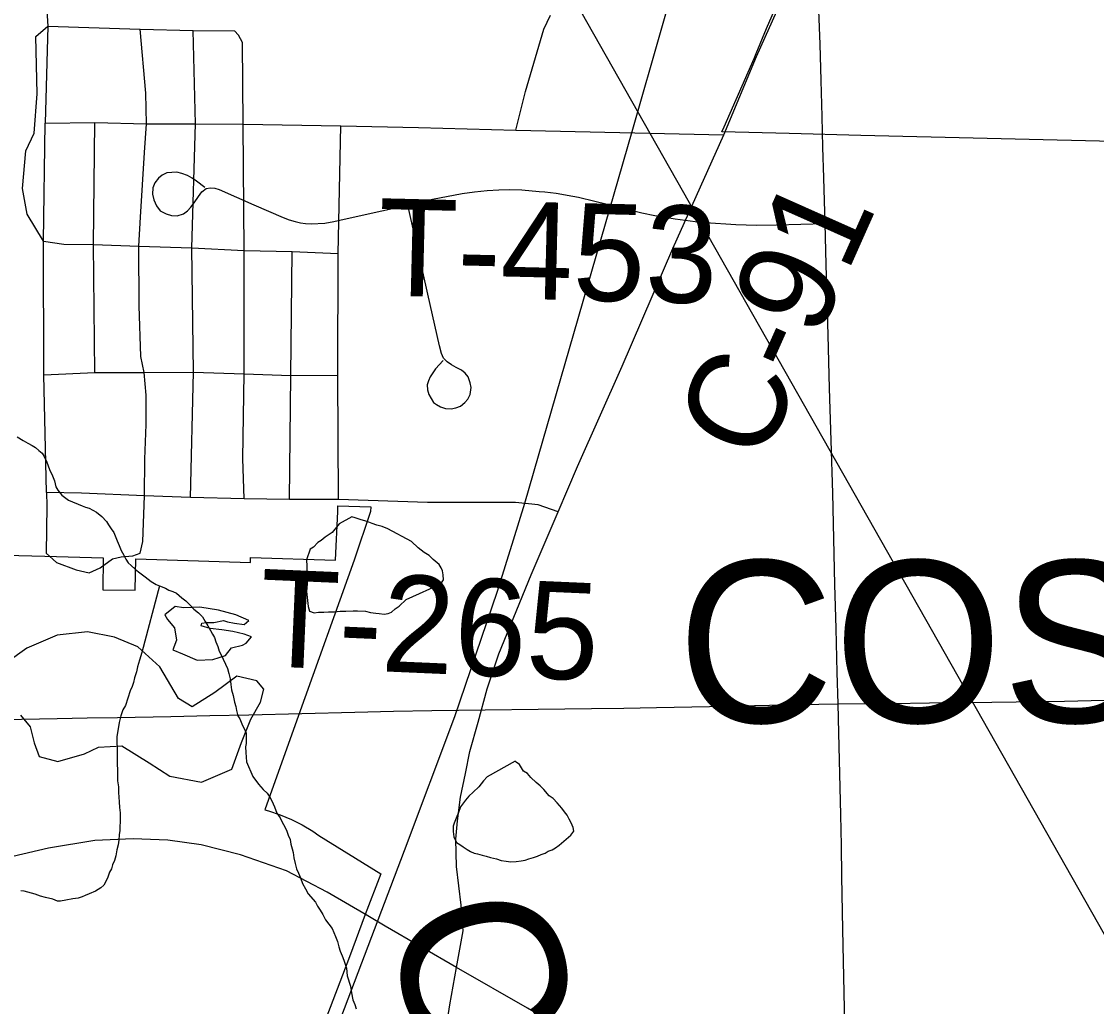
# Model space of a CAD drawing. Extents: x -6.1 to 38, y -7.7 to 22.
# Drawn here: x 5.252 to 5.88, y 15.524 to 16.1 of the extents above; entities that cross this region are included whole.
import ezdxf

# ---------------------------------------------------------------- set-up
doc = ezdxf.new("R2010")
doc.units = 0
for name, color, linetype in [('GM_X_Corporation', 7, 'Continuous'), ('GM_X_Corporation_Text', 7, 'Continuous'), ('GM_X_County_Road', 7, 'Continuous'), ('GM_X_County_Road_Text', 7, 'Continuous'), ('GM_X_Minor_Lake', 7, 'Continuous'), ('GM_X_Minor_River', 7, 'Continuous'), ('GM_X_Minor_River_Text', 7, 'Continuous'), ('GM_X_Rail_Line', 7, 'Continuous'), ('GM_X_State_Route', 7, 'Continuous'), ('GM_X_Township_Road', 7, 'Continuous'), ('GM_X_Township_Road_Text', 7, 'Continuous'), ('SH_Text', 7, 'Continuous')]:
    doc.layers.add(name, color=color, linetype=linetype)

msp = doc.modelspace()

# ---------------------------------------------------------------- linework, layer by layer
at = {"layer": 'GM_X_Corporation'}
for points in [[(5.89836, 16.02961), (5.74243, 16.03335), (5.70063, 16.03441), (5.66121, 16.0354), (5.66251, 16.03839), (5.67998, 16.07836), (5.68126, 16.08131), (5.68731, 16.0958), (5.6934, 16.10968)], [(5.21207, 15.7888), (5.26542, 15.7874), (5.29949, 15.78649), (5.29931, 15.76768), (5.31824, 15.76748), (5.31862, 15.78582), (5.38565, 15.78374), (5.38574, 15.78669), (5.43528, 15.78511), (5.43661, 15.81353), (5.43663, 15.81399), (5.43676, 15.81674), (5.4559, 15.81618), (5.45586, 15.81345), (5.44628, 15.78505), (5.41378, 15.69423), (5.39397, 15.63908), (5.39621, 15.63845), (5.40296, 15.6362), (5.40953, 15.63348), (5.4159, 15.63029), (5.42201, 15.62666), (5.42568, 15.62418), (5.46175, 15.60166), (5.45267, 15.57788), (5.44343, 15.55319), (5.40862, 15.46172)]]:
    msp.add_lwpolyline(points, dxfattribs=at)
at = {"layer": 'GM_X_County_Road'}
for points in [[(5.66229, 16.03366), (5.68138, 16.07947), (5.7102, 16.14409), (5.71575, 16.15922), (5.71928, 16.17309), (5.72054, 16.19352), (5.72154, 16.251), (5.72205, 16.27672), (5.72381, 16.36245), (5.72393, 16.36726)], [(5.73307, 15.51343), (5.73261, 15.53227), (5.73226, 15.55068), (5.73192, 15.56908), (5.73137, 15.60014), (5.73105, 15.61821), (5.73073, 15.63628), (5.73018, 15.66017), (5.72961, 15.68406), (5.72911, 15.70106), (5.72864, 15.71937), (5.72792, 15.74507), (5.72721, 15.77077), (5.72662, 15.79753), (5.72602, 15.82428), (5.72509, 15.85494), (5.72416, 15.88558), (5.72333, 15.91664), (5.72277, 15.93725), (5.72222, 15.95787), (5.72159, 15.98188), (5.72078, 16.00859), (5.72031, 16.02651), (5.71985, 16.04444), (5.71921, 16.06557), (5.71858, 16.08671), (5.7179, 16.10641)], [(5.50598, 15.54684), (5.50991, 15.56833), (5.50883, 15.58343), (5.50598, 15.60599), (5.50576, 15.62199), (5.50664, 15.63272), (5.5084, 15.64653), (5.51124, 15.66033), (5.51395, 15.67326), (5.51864, 15.69043), (5.52394, 15.70978), (5.5308, 15.73037), (5.54966, 15.77651), (5.56547, 15.81329), (5.57681, 15.83977), (5.60282, 15.89839), (5.63254, 15.96735), (5.66229, 16.03366)]]:
    msp.add_lwpolyline(points, dxfattribs=at)
at = {"layer": 'GM_X_Minor_Lake'}
for p, q in [((5.35594, 15.75766), (5.34651, 15.75726)), ((5.28858, 15.67185), (5.29687, 15.67566))]:
    msp.add_line(p, q, dxfattribs=at)
for points in [[(5.44483, 15.81036), (5.43744, 15.80622), (5.43335, 15.80121), (5.42922, 15.79847), (5.42698, 15.79653), (5.4251, 15.79536), (5.42249, 15.79265), (5.42061, 15.79147), (5.41845, 15.78535), (5.41851, 15.78155), (5.4186, 15.77661), (5.4187, 15.77129), (5.4184, 15.76672), (5.41932, 15.75799), (5.42012, 15.75534), (5.4228, 15.75425), (5.42545, 15.75468), (5.42849, 15.75473), (5.43115, 15.75478), (5.43456, 15.75484), (5.43797, 15.75528), (5.44139, 15.75534), (5.44557, 15.75542), (5.44823, 15.75547), (5.45279, 15.75517), (5.45584, 15.75446), (5.45888, 15.75414), (5.46079, 15.75379)], [(5.44483, 15.81036), (5.43744, 15.80622), (5.43335, 15.80121), (5.42922, 15.79847), (5.42698, 15.79653), (5.4251, 15.79536), (5.42249, 15.79265), (5.42061, 15.79147), (5.41845, 15.78535), (5.41851, 15.78155), (5.4186, 15.77661), (5.4187, 15.77129), (5.4184, 15.76672), (5.41932, 15.75799), (5.42012, 15.75534), (5.4228, 15.75425), (5.42545, 15.75468), (5.42849, 15.75473), (5.43115, 15.75478), (5.43456, 15.75484), (5.43797, 15.75528), (5.44139, 15.75534), (5.44557, 15.75542), (5.44823, 15.75547), (5.45279, 15.75517), (5.45584, 15.75446), (5.45888, 15.75414), (5.46079, 15.75379), (5.46383, 15.75346), (5.46611, 15.75389), (5.46799, 15.75468), (5.47023, 15.75662), (5.47248, 15.75818), (5.47659, 15.76206), (5.4845, 15.76562), (5.49053, 15.76839), (5.49429, 15.77036), (5.49694, 15.77117), (5.49842, 15.77348), (5.49836, 15.77652), (5.49794, 15.77879), (5.49715, 15.78068), (5.49597, 15.78256), (5.4925, 15.78554), (5.49018, 15.78778), (5.48711, 15.78962), (5.48365, 15.79222), (5.47978, 15.79596), (5.46598, 15.80331), (5.46253, 15.80477), (5.45948, 15.80548), (5.45681, 15.80657), (5.45375, 15.80766), (5.45031, 15.80873), (5.44687, 15.80981), (5.44483, 15.81036)], [(5.46079, 15.75379), (5.46383, 15.75346), (5.46611, 15.75389), (5.46799, 15.75468), (5.47023, 15.75662), (5.47248, 15.75818), (5.47659, 15.76206), (5.4845, 15.76562), (5.49053, 15.76839), (5.49429, 15.77036), (5.49694, 15.77117), (5.49842, 15.77348), (5.49836, 15.77652), (5.49794, 15.77879), (5.49715, 15.78068), (5.49597, 15.78256), (5.4925, 15.78554), (5.49018, 15.78778), (5.48711, 15.78962), (5.48365, 15.79222), (5.47978, 15.79596), (5.46598, 15.80331), (5.46253, 15.80477), (5.45948, 15.80548), (5.45681, 15.80657), (5.45375, 15.80766), (5.45031, 15.80873), (5.44687, 15.80981), (5.44483, 15.81036)], [(5.34651, 15.75726), (5.3416, 15.75801), (5.33557, 15.75307), (5.33708, 15.75042), (5.34125, 15.7455), (5.3424, 15.7383), (5.34015, 15.73261), (5.34582, 15.73035), (5.35451, 15.72658), (5.36357, 15.72698), (5.37112, 15.72927), (5.3745, 15.73382), (5.38092, 15.73536), (5.38318, 15.7365), (5.38619, 15.74029), (5.38204, 15.7418), (5.37524, 15.7433), (5.36881, 15.74442), (5.36202, 15.74517), (5.35673, 15.74667), (5.3571, 15.74819), (5.35974, 15.74857), (5.36427, 15.74859), (5.36993, 15.74973), (5.3722, 15.74898), (5.37636, 15.74823), (5.38202, 15.74749), (5.38466, 15.74977), (5.3771, 15.75316), (5.3669, 15.75579), (5.35594, 15.75766)], [(5.29687, 15.67566), (5.31046, 15.67645), (5.32635, 15.66663), (5.33845, 15.6587), (5.35695, 15.65533), (5.37468, 15.66295), (5.3803, 15.6785), (5.38593, 15.69216), (5.39157, 15.70203), (5.39344, 15.70961), (5.38928, 15.71453), (5.37757, 15.71716), (5.36475, 15.70765), (5.35156, 15.69928), (5.34362, 15.70419), (5.33262, 15.72274), (5.31976, 15.73446), (5.30615, 15.74012), (5.29029, 15.74311), (5.27255, 15.74118), (5.25482, 15.73356), (5.24314, 15.7252)], [(5.25114, 15.69451), (5.25682, 15.6877), (5.25911, 15.67823), (5.26215, 15.67028), (5.27311, 15.66727), (5.28858, 15.67185)], [(5.54044, 15.66762), (5.52403, 15.65835), (5.52179, 15.65602), (5.51919, 15.65256), (5.51583, 15.64946), (5.51321, 15.64712), (5.51136, 15.64481), (5.50839, 15.64095), (5.50731, 15.63751), (5.50621, 15.63521), (5.50549, 15.6333), (5.50476, 15.63139), (5.50403, 15.62947), (5.50409, 15.62643), (5.50452, 15.6234), (5.5061, 15.62), (5.50802, 15.6189), (5.50995, 15.61741), (5.51225, 15.61593), (5.51417, 15.61482), (5.51647, 15.61372), (5.51838, 15.61338), (5.52105, 15.61267), (5.52334, 15.61195), (5.52601, 15.61123), (5.52944, 15.61054), (5.53212, 15.60944), (5.53516, 15.60912), (5.53783, 15.60878), (5.54086, 15.60884), (5.5439, 15.60927)], [(5.54044, 15.66762), (5.52403, 15.65835), (5.52179, 15.65602), (5.51919, 15.65256), (5.51583, 15.64946), (5.51321, 15.64712), (5.51136, 15.64481), (5.50839, 15.64095), (5.50731, 15.63751), (5.50621, 15.63521), (5.50549, 15.6333), (5.50476, 15.63139), (5.50403, 15.62947), (5.50409, 15.62643), (5.50452, 15.6234), (5.5061, 15.62), (5.50802, 15.6189), (5.50995, 15.61741), (5.51225, 15.61593), (5.51417, 15.61482), (5.51647, 15.61372), (5.51838, 15.61338), (5.52105, 15.61267), (5.52334, 15.61195), (5.52601, 15.61123), (5.52944, 15.61054), (5.53212, 15.60944), (5.53516, 15.60912), (5.53783, 15.60878), (5.54086, 15.60884), (5.5439, 15.60927), (5.54617, 15.60969), (5.54843, 15.6105), (5.55108, 15.6113), (5.55334, 15.6121), (5.55561, 15.61291), (5.55787, 15.61371), (5.55975, 15.61488), (5.56201, 15.61568), (5.56389, 15.61686), (5.56614, 15.61842), (5.56876, 15.62075), (5.57287, 15.62424), (5.57473, 15.62656), (5.57431, 15.62883), (5.57312, 15.63147), (5.57194, 15.63373), (5.57076, 15.63599), (5.56921, 15.63787), (5.56765, 15.64012), (5.56494, 15.64311), (5.56261, 15.64573), (5.56031, 15.64721), (5.5572, 15.65096), (5.55488, 15.6532), (5.55257, 15.65506), (5.54948, 15.65804), (5.54754, 15.66029), (5.54523, 15.66177), (5.54289, 15.66553), (5.54096, 15.66701), (5.54044, 15.66762)], [(5.5439, 15.60927), (5.54617, 15.60969), (5.54843, 15.6105), (5.55108, 15.6113), (5.55334, 15.6121), (5.55561, 15.61291), (5.55787, 15.61371), (5.55975, 15.61488), (5.56201, 15.61568), (5.56389, 15.61686), (5.56614, 15.61842), (5.56876, 15.62075), (5.57287, 15.62424), (5.57473, 15.62656), (5.57431, 15.62883), (5.57312, 15.63147), (5.57194, 15.63373), (5.57076, 15.63599), (5.56921, 15.63787), (5.56765, 15.64012), (5.56494, 15.64311), (5.56261, 15.64573), (5.56031, 15.64721), (5.5572, 15.65096), (5.55488, 15.6532), (5.55257, 15.65506), (5.54948, 15.65804), (5.54754, 15.66029), (5.54523, 15.66177), (5.54289, 15.66553), (5.54096, 15.66701), (5.54044, 15.66762)]]:
    msp.add_lwpolyline(points, dxfattribs=at)
at = {"layer": 'GM_X_Minor_River'}
for points in [[(5.24929, 15.85722), (5.25274, 15.855), (5.25543, 15.85352), (5.25811, 15.85205), (5.26003, 15.85095), (5.26197, 15.84908), (5.26389, 15.84759), (5.26506, 15.84571), (5.26664, 15.84232), (5.26824, 15.83816), (5.26982, 15.83439), (5.27102, 15.83137), (5.27184, 15.82796), (5.27301, 15.82608), (5.27534, 15.82308), (5.2792, 15.82011), (5.28723, 15.81683), (5.28914, 15.81611), (5.29143, 15.81539), (5.29565, 15.81318), (5.29874, 15.81058), (5.30145, 15.80758), (5.30262, 15.8057), (5.30418, 15.80345), (5.30574, 15.80119), (5.30653, 15.79931), (5.30773, 15.79629), (5.30892, 15.79365), (5.31011, 15.79063), (5.31167, 15.78799), (5.31286, 15.78573), (5.31404, 15.78347), (5.31596, 15.78199), (5.31828, 15.77975), (5.3202, 15.77826), (5.32406, 15.77529), (5.32752, 15.77269), (5.33059, 15.77084), (5.3325, 15.77012), (5.33595, 15.76866), (5.33787, 15.76755), (5.34016, 15.76683), (5.34246, 15.76573), (5.34554, 15.76313), (5.34785, 15.76127), (5.35017, 15.75903), (5.3525, 15.75641), (5.3552, 15.75418)], [(5.3325, 15.77012), (5.32219, 15.73115), (5.32075, 15.72656), (5.31968, 15.72274), (5.31897, 15.71969), (5.3179, 15.71624), (5.31718, 15.71357), (5.31647, 15.71127), (5.31537, 15.70859), (5.31393, 15.70439), (5.31249, 15.70018), (5.31102, 15.69749), (5.30994, 15.69405), (5.30887, 15.69023), (5.3075, 15.68183), (5.30757, 15.67804), (5.30761, 15.67576), (5.30767, 15.67233), (5.30774, 15.66853), (5.30779, 15.66587), (5.30785, 15.66245), (5.30791, 15.65903), (5.30796, 15.65599), (5.3084, 15.65257), (5.30847, 15.64915), (5.30894, 15.64384), (5.309, 15.64042), (5.30944, 15.63738), (5.30948, 15.63472), (5.30953, 15.63206), (5.3092, 15.6294), (5.30924, 15.62712), (5.30891, 15.62445), (5.30858, 15.6214), (5.30825, 15.61873), (5.30754, 15.61568), (5.30685, 15.61224), (5.30614, 15.60957), (5.30504, 15.60689), (5.30433, 15.60459), (5.30322, 15.60267), (5.30214, 15.59923), (5.29994, 15.59501), (5.29807, 15.59345), (5.29507, 15.5915), (5.29129, 15.58991), (5.28903, 15.58911), (5.28715, 15.58832), (5.28488, 15.58751), (5.28185, 15.58708), (5.27769, 15.58624), (5.27466, 15.58581), (5.27276, 15.58577), (5.27008, 15.58687), (5.26589, 15.58793), (5.26283, 15.58864), (5.25978, 15.58972), (5.25329, 15.59151), (5.25138, 15.59185)], [(5.3552, 15.75418), (5.35752, 15.75194), (5.35908, 15.7493), (5.36065, 15.74667), (5.36222, 15.74403), (5.3634, 15.74177), (5.36457, 15.73989), (5.36538, 15.73725), (5.36656, 15.73461), (5.36737, 15.73196), (5.36855, 15.7297), (5.37211, 15.72178), (5.37292, 15.71875), (5.37374, 15.71572), (5.37418, 15.71231), (5.37461, 15.70928), (5.37543, 15.70587), (5.37626, 15.70208), (5.37707, 15.69943), (5.37749, 15.69716), (5.3783, 15.69413), (5.37947, 15.69225), (5.38027, 15.69037), (5.38106, 15.68848), (5.38186, 15.68659), (5.38304, 15.68395), (5.38309, 15.68129), (5.38315, 15.67787), (5.38281, 15.67596), (5.38287, 15.67254), (5.38334, 15.66723), (5.38692, 15.65855), (5.39041, 15.65405), (5.39313, 15.65105), (5.39545, 15.64881), (5.397, 15.64656), (5.39818, 15.6443), (5.39976, 15.6409), (5.40097, 15.63713), (5.40292, 15.6345), (5.4041, 15.63186), (5.40567, 15.62923), (5.40686, 15.62658), (5.40766, 15.62432), (5.40884, 15.62168), (5.40927, 15.61902), (5.41008, 15.61638), (5.4105, 15.6141), (5.41093, 15.61107), (5.41175, 15.60766), (5.41257, 15.60463), (5.41375, 15.60199), (5.41494, 15.59936), (5.41614, 15.59595), (5.41772, 15.59294), (5.41929, 15.58993), (5.42355, 15.58506), (5.42473, 15.5828), (5.42629, 15.58055), (5.42786, 15.57791), (5.42943, 15.5749), (5.43138, 15.57227), (5.43332, 15.56965), (5.43531, 15.56512), (5.4365, 15.5621), (5.43731, 15.55907), (5.43812, 15.55642), (5.43931, 15.55378), (5.44011, 15.55114), (5.44091, 15.54887), (5.44171, 15.5466), (5.44218, 15.54205), (5.44418, 15.536), (5.44463, 15.53221), (5.44546, 15.52804), (5.44665, 15.5254), (5.44746, 15.52275)]]:
    msp.add_lwpolyline(points, dxfattribs=at)
at = {"layer": 'GM_X_Rail_Line'}
msp.add_lwpolyline([(5.24669, 15.01334), (5.261, 15.0503), (5.27144, 15.07761), (5.29409, 15.137), (5.30929, 15.17625), (5.3326, 15.23778), (5.35777, 15.30491), (5.47571, 15.61537), (5.50508, 15.69369), (5.53006, 15.76687), (5.53948, 15.79699), (5.54601, 15.81834), (5.60875, 16.03575), (5.62656, 16.09757), (5.65733, 16.20497), (5.70525, 16.37213), (5.77707, 16.62218)], dxfattribs=at)
at = {"layer": 'GM_X_State_Route'}
for points in [[(5.45417, 15.57708), (5.4304, 15.59088), (5.40674, 15.60337), (5.37979, 15.61279), (5.35679, 15.6187), (5.33729, 15.62133), (5.31714, 15.62221), (5.29457, 15.62111), (5.26763, 15.61673), (5.21658, 15.6049), (5.19721, 15.60033)], [(5.50598, 15.54684), (5.46436, 15.57116), (5.45417, 15.57708)], [(5.93539, 15.28991), (5.92118, 15.29948), (5.85476, 15.34332), (5.80014, 15.37598), (5.75551, 15.40269), (5.70928, 15.42882), (5.61124, 15.48616), (5.54761, 15.52318), (5.50598, 15.54684)]]:
    msp.add_lwpolyline(points, dxfattribs=at)
at = {"layer": 'GM_X_Township_Road'}
for p, q in [((5.26719, 16.0972), (5.26568, 16.04047)), ((5.40914, 15.89297), (5.41003, 15.9655)), ((5.40839, 15.8206), (5.40914, 15.89297))]:
    msp.add_line(p, q, dxfattribs=at)
for points in [[(5.22382, 16.19049), (5.22867, 16.18494), (5.23756, 16.17852), (5.24777, 16.17032), (5.25383, 16.16376), (5.25887, 16.15594), (5.26144, 16.14982), (5.26417, 16.13653), (5.26542, 16.12468), (5.26719, 16.0972)], [(5.54076, 16.03643), (5.54631, 16.05913), (5.55715, 16.09544), (5.56093, 16.10376)], [(5.26467, 15.97163), (5.25509, 15.98727), (5.25231, 16.00239), (5.25433, 16.02433), (5.25912, 16.03467), (5.26089, 16.05761), (5.26013, 16.09115), (5.26719, 16.0972)], [(5.26719, 16.0972), (5.32115, 16.09544), (5.35216, 16.09468), (5.37637, 16.09442)], [(5.32115, 15.78908), (5.32266, 15.79589), (5.32367, 15.82262), (5.32392, 15.84405), (5.32468, 15.86447), (5.32468, 15.88162), (5.32341, 15.89473), (5.32144, 15.90418), (5.32064, 15.93377), (5.32039, 15.96861), (5.3214, 15.9855), (5.32367, 16.02332), (5.32493, 16.04021), (5.32449, 16.058), (5.32115, 16.09544)], [(5.35065, 15.82161), (5.35241, 15.89498), (5.35141, 15.9676), (5.35342, 16.04021), (5.35216, 16.09468)], [(5.38191, 15.82085), (5.38116, 15.84456), (5.38191, 15.89397), (5.38191, 15.96608), (5.38141, 16.03997), (5.3809, 16.08762), (5.37869, 16.09202), (5.37637, 16.09442)], [(5.26643, 15.82464), (5.26492, 15.89347), (5.26467, 15.97163), (5.26568, 16.04047)], [(5.26568, 16.04047), (5.29467, 16.04097), (5.32493, 16.04021), (5.35342, 16.04021), (5.38141, 16.03997), (5.4384, 16.03901), (5.48378, 16.03795), (5.54076, 16.03643), (5.66229, 16.03366)], [(5.29467, 15.89473), (5.29392, 15.96961), (5.29467, 16.04097)], [(5.43713, 15.8206), (5.43663, 15.89322), (5.43691, 15.96434), (5.4384, 16.03901)], [(5.35898, 16.003), (5.35407, 16.00668), (5.35161, 16.00842), (5.34875, 16.00996), (5.34557, 16.01108), (5.34252, 16.01188), (5.3368, 16.01145), (5.33401, 16.01016), (5.33186, 16.00842), (5.32972, 16.00566), (5.32849, 16.00277), (5.32829, 15.99911), (5.32911, 15.99563), (5.33074, 15.99226), (5.33292, 15.98926), (5.33626, 15.98745), (5.33944, 15.98653), (5.3428, 15.98629), (5.34642, 15.98752), (5.34873, 15.98926), (5.35079, 15.99144), (5.35274, 15.99399), (5.35519, 15.99768), (5.35724, 16.00034), (5.35978, 16.00234), (5.36217, 16.00277), (5.3648, 16.00249), (5.36739, 16.00169), (5.38754, 15.99273), (5.40471, 15.9853), (5.40821, 15.98408), (5.41169, 15.98297), (5.41482, 15.98231), (5.41782, 15.98189), (5.42108, 15.98162), (5.42913, 15.98203), (5.43431, 15.98298), (5.45791, 15.9883), (5.47755, 15.99267), (5.492, 15.99607), (5.50933, 15.99935), (5.51655, 16.00044), (5.52406, 16.00113), (5.53074, 16.00153), (5.53729, 16.00167), (5.54424, 16.00153), (5.55444, 16.00066), (5.55775, 16.00035), (5.56102, 15.99998), (5.56434, 15.99955), (5.56761, 15.99906), (5.57083, 15.99852), (5.5741, 15.99793), (5.57737, 15.99727), (5.58059, 15.99656), (5.58381, 15.99579), (5.58699, 15.99497), (5.60136, 15.99142), (5.61435, 15.98816), (5.62209, 15.98661), (5.62797, 15.98558), (5.63384, 15.98467), (5.63976, 15.98385), (5.64564, 15.98312), (5.65156, 15.98251), (5.65752, 15.982), (5.66345, 15.98159), (5.66937, 15.98128), (5.67534, 15.98107), (5.68131, 15.98099), (5.6932, 15.98111), (5.72159, 15.98188)], [(5.49821, 15.90171), (5.49371, 15.89684), (5.49225, 15.89465), (5.49071, 15.89229), (5.48961, 15.88992), (5.489, 15.8875), (5.48907, 15.88463), (5.48997, 15.88199), (5.49125, 15.87962), (5.49271, 15.87716), (5.49444, 15.87607), (5.49662, 15.8748), (5.49964, 15.87379), (5.503, 15.87352), (5.50558, 15.87409), (5.50838, 15.87516), (5.51102, 15.87716), (5.51275, 15.87926), (5.51411, 15.88199), (5.51466, 15.886), (5.51411, 15.88873), (5.51293, 15.89229), (5.51111, 15.89447), (5.50901, 15.8962), (5.50582, 15.89776), (5.50323, 15.89926), (5.50057, 15.9011), (5.49842, 15.90325), (5.49739, 15.90591), (5.49617, 15.91031), (5.48931, 15.94061), (5.48343, 15.96664), (5.47755, 15.99267)], [(5.26467, 15.97163), (5.27652, 15.96987), (5.29392, 15.96961), (5.32039, 15.96861), (5.35141, 15.9676), (5.38191, 15.96608), (5.41003, 15.9655), (5.43691, 15.96434)], [(5.26492, 15.89347), (5.29467, 15.89473), (5.32341, 15.89473), (5.35241, 15.89498), (5.38191, 15.89397), (5.40914, 15.89297), (5.43663, 15.89322)], [(5.26643, 15.82464), (5.26668, 15.81682), (5.26618, 15.78908)], [(5.56547, 15.81329), (5.55387, 15.81732), (5.54051, 15.81884), (5.48907, 15.81884), (5.43713, 15.8206), (5.40839, 15.8206), (5.38191, 15.82085), (5.35065, 15.82161), (5.32367, 15.82262), (5.28681, 15.8242), (5.26643, 15.82464)], [(5.26618, 15.78908), (5.27223, 15.78379), (5.28383, 15.77951), (5.29139, 15.77773), (5.2977, 15.78051), (5.30501, 15.78581), (5.31005, 15.78707), (5.31686, 15.78757), (5.32115, 15.78908)], [(5.24152, 15.69184), (5.27259, 15.69245), (5.29026, 15.6928), (5.30794, 15.69314), (5.339, 15.69375), (5.36181, 15.6942), (5.38461, 15.69465), (5.41567, 15.6954), (5.44673, 15.69615), (5.46924, 15.6967), (5.49174, 15.69725), (5.52281, 15.69762), (5.55387, 15.698), (5.58494, 15.69838), (5.60393, 15.69861), (5.62292, 15.69884), (5.65398, 15.69953), (5.68029, 15.70013), (5.70659, 15.70072), (5.72911, 15.70106), (5.76018, 15.70136), (5.78251, 15.70158), (5.80483, 15.70179), (5.83317, 15.7022), (5.86152, 15.70261), (5.89258, 15.70337)], [(5.3913, 15.42207), (5.41166, 15.42629), (5.4257, 15.4315), (5.44255, 15.44093), (5.46883, 15.45597), (5.48046, 15.4642), (5.48768, 15.47222), (5.49328, 15.48265), (5.49591, 15.49054), (5.49897, 15.50478), (5.50226, 15.52515), (5.50598, 15.54684)]]:
    msp.add_lwpolyline(points, dxfattribs=at)
at = {"layer": 'SH_Text'}
msp.add_lwpolyline([(5.89956, 16.20475), (5.30992, 16.58009), (5.89956, 15.54026)], close=True, dxfattribs=at)

# ---------------------------------------------------------------- texts
at = {"layer": 'GM_X_Corporation_Text'}
msp.add_text('COSHOCTON', height=0.094697, rotation=0.00001, dxfattribs=at).set_placement((5.6352, 15.69013))
at = {"layer": 'GM_X_County_Road_Text'}
msp.add_text('C-91', height=0.056818, rotation=66.00418, dxfattribs=at).set_placement((5.68466, 15.84043))
at = {"layer": 'GM_X_Minor_River_Text'}
msp.add_text('Creek', height=0.094761, rotation=285.49416, dxfattribs=at).set_placement((5.46331, 15.57623))
at = {"layer": 'GM_X_Township_Road_Text'}
for s, rotation, p in [('T-453', 358.60949, (5.45965, 15.93986)), ('T-265', 357.51045, (5.38988, 15.72324))]:
    msp.add_text(s, height=0.056818, rotation=rotation, dxfattribs=at).set_placement(p)

doc.saveas('drawing.dxf')
